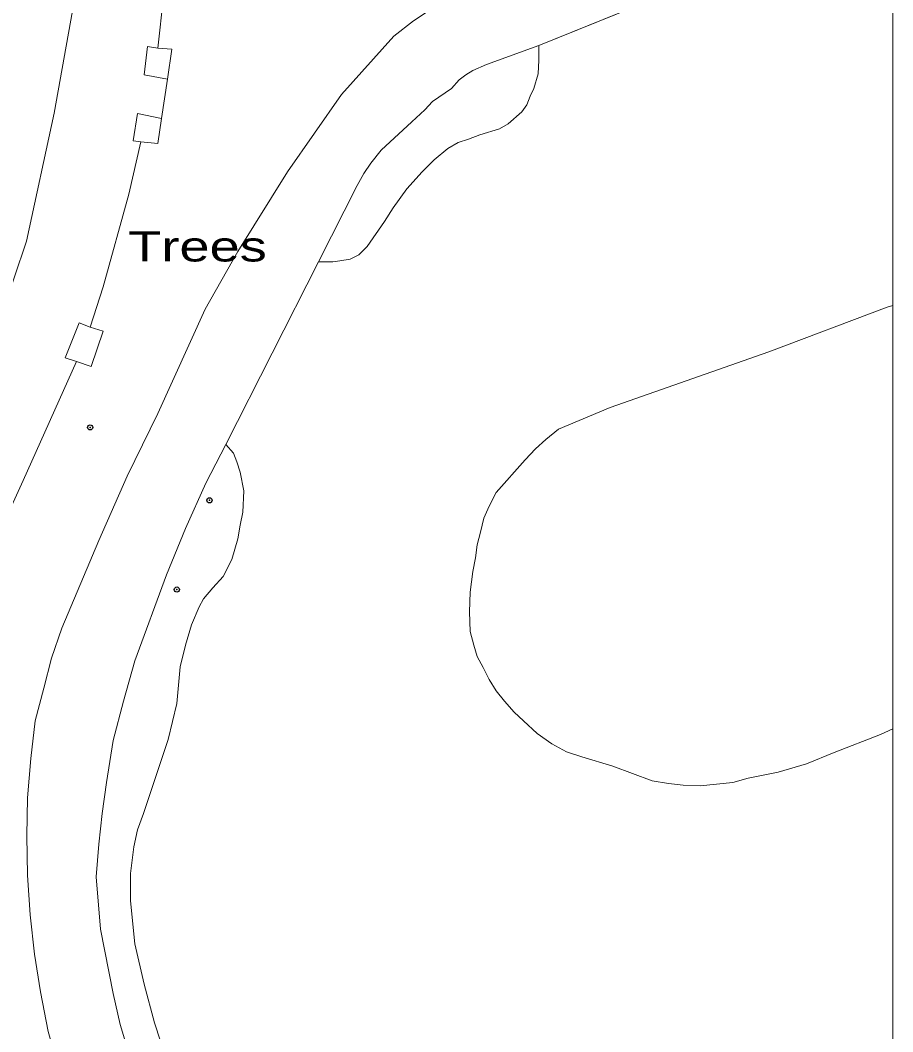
# Model space of a CAD drawing. Extents: x 528790 to 529292, y 179350 to 179856.
# Drawn here: x 529239.4 to 529290.2, y 179668.3 to 179727.2 of the extents above; entities that cross this region are included whole.
import ezdxf

# ---------------------------------------------------------------- set-up
doc = ezdxf.new("R2010")
doc.units = 0
doc.header["$LTSCALE"] = 0.6
doc.header["$PDMODE"] = 32
doc.header["$PDSIZE"] = 0.3
for name, color, linetype, lineweight in [('1', 7, 'Continuous', 13), ('2', 7, 'Continuous', 13), ('7', 7, 'Continuous', 13)]:
    doc.layers.add(name, color=color, linetype=linetype, lineweight=lineweight)
doc.layers.add('3', color=7, linetype='Continuous')
doc.layers.add('5', color=7, linetype='Continuous')

msp = doc.modelspace()

# ---------------------------------------------------------------- linework, layer by layer
at = {"layer": '1'}
for points in [[(529245.2, 179668.7), (529244.8, 179670.5), (529244.05, 179674.25), (529243.8, 179677.3), (529243.95, 179679.2), (529244.15, 179681), (529244.4, 179682.8), (529244.8, 179685.25), (529245.4, 179687.55), (529246.05, 179689.9), (529247.9, 179694.9), (529249, 179697.6), (529250.2, 179700.25), (529251.35, 179702.5), (529256.75, 179713.15), (529259, 179717.6), (529259.4, 179718.3), (529259.8, 179718.9), (529260.4, 179719.65), (529262.2, 179721.3), (529262.95, 179722), (529263.4, 179722.5), (529264.5, 179723.25), (529264.95, 179723.75), (529265.35, 179724.05), (529265.75, 179724.3), (529266.55, 179724.65), (529269.6, 179725.75), (529285.6, 179732.25)], [(529285.6, 179732.25), (529269.6, 179725.75), (529269.6, 179724.9), (529269.55, 179724.1), (529269.3, 179723.25), (529269.1, 179722.8), (529268.9, 179722.3), (529268.6, 179721.9), (529267.8, 179721.2), (529267.3, 179720.9), (529266.15, 179720.55), (529265.5, 179720.3), (529264.9, 179720.1), (529264.3, 179719.75), (529263.5, 179719.1), (529262.8, 179718.4), (529261.9, 179717.4), (529261.1, 179716.3), (529260.6, 179715.5), (529259.6, 179714.05), (529259.1, 179713.55), (529258.6, 179713.3), (529258, 179713.2), (529257.6, 179713.15), (529256.75, 179713.15), (529251.35, 179702.5), (529251.8, 179702), (529252, 179701.5), (529252.2, 179700.9), (529252.4, 179699.8), (529252.35, 179698.55), (529252.2, 179697.8), (529252.05, 179697), (529251.7, 179695.8), (529251.2, 179694.8), (529250.6, 179694.15), (529250.05, 179693.5), (529249.8, 179693.05), (529249.35, 179692), (529249, 179690.8), (529248.7, 179689.55), (529248.5, 179687.4), (529248, 179685.3), (529246.55, 179681), (529246.2, 179680.05), (529246, 179679.05), (529245.8, 179677.5), (529245.8, 179675.9), (529246.05, 179673.4), (529246.6, 179671.05), (529247.2, 179668.8), (529247.9, 179666.65)], [(529238.2, 179697.45), (529239.55, 179700.4), (529242.65, 179707.35), (529242, 179707.55), (529242.8, 179709.6), (529243.45, 179709.35), (529244.2, 179711.7), (529245.7, 179717.1), (529246.4, 179720.15), (529245.95, 179720.2), (529246.2, 179721.8), (529247.6, 179721.5), (529247.95, 179723.8), (529246.6, 179724.05), (529246.8, 179725.7), (529247.4, 179725.6), (529248.05, 179731.6)], [(529248.05, 179731.6), (529247.4, 179725.6), (529248.2, 179725.55), (529247.95, 179723.8), (529247.6, 179721.5), (529247.4, 179720.05), (529246.4, 179720.15), (529245.7, 179717.1), (529244.2, 179711.7), (529243.45, 179709.35), (529244.2, 179709.1), (529243.5, 179707.05), (529242.65, 179707.35), (529239.55, 179700.4), (529238.2, 179697.45)], [(529280.9, 179682.8), (529279, 179682.6), (529278, 179682.65), (529277.15, 179682.75), (529276.2, 179682.9), (529273.9, 179683.75), (529272.1, 179684.3), (529271.2, 179684.6), (529270.35, 179685.05), (529269.5, 179685.65), (529268.7, 179686.4), (529268.15, 179686.9), (529267.6, 179687.55), (529267.1, 179688.15), (529266.7, 179688.8), (529266.35, 179689.5), (529266, 179690.15), (529265.8, 179690.8), (529265.6, 179691.6), (529265.55, 179692.75), (529265.6, 179693.9), (529265.75, 179695.1), (529265.9, 179695.9), (529266, 179696.65), (529266.2, 179697.4), (529266.4, 179698.2), (529266.7, 179698.9), (529267.1, 179699.7), (529268.8, 179701.6), (529269.4, 179702.25), (529270, 179702.8), (529270.75, 179703.4), (529273.75, 179704.65), (529283, 179707.9), (529289.9, 179710.5), (529290.22, 179710.612), (529290.22, 179731.258)], [(529237.56, 179707.947), (529239.742, 179714.36), (529241.36, 179721.821), (529242.882, 179730.404)], [(529242.882, 179730.404), (529241.36, 179721.821), (529239.742, 179714.36), (529237.56, 179707.947)], [(529263.5, 179728), (529262.3, 179727.2), (529261.15, 179726.3), (529258.1, 179722.9), (529254.95, 179718.4), (529252.05, 179713.75), (529250.15, 179710.4), (529247.4, 179704.3), (529245.6, 179700.65), (529243.95, 179696.9), (529241.8, 179691.8), (529241.2, 179690.05), (529240.75, 179688.3), (529240.25, 179686.4), (529240, 179684.2), (529239.8, 179681.9), (529239.75, 179679.7), (529239.8, 179677.4), (529239.95, 179675.1), (529240.2, 179672.8), (529240.55, 179670.6), (529241, 179668.3), (529241.6, 179666.2)], [(529241.6, 179666.2), (529241, 179668.3), (529240.55, 179670.6), (529240.2, 179672.8), (529239.95, 179675.1), (529239.8, 179677.4), (529239.75, 179679.7), (529239.8, 179681.9), (529240, 179684.2), (529240.25, 179686.4), (529240.75, 179688.3), (529241.2, 179690.05), (529241.8, 179691.8), (529243.95, 179696.9), (529245.6, 179700.65), (529247.4, 179704.3), (529250.15, 179710.4), (529252.05, 179713.75), (529254.95, 179718.4), (529258.1, 179722.9), (529261.15, 179726.3), (529262.3, 179727.2), (529263.5, 179728)], [(529247.9, 179666.65), (529247.2, 179668.8), (529246.6, 179671.05), (529246.05, 179673.4), (529245.8, 179675.9), (529245.8, 179677.5), (529246, 179679.05), (529246.2, 179680.05), (529246.55, 179681), (529248, 179685.3), (529248.5, 179687.4), (529248.7, 179689.55), (529249, 179690.8), (529249.35, 179692), (529249.8, 179693.05), (529250.05, 179693.5), (529250.6, 179694.15), (529251.2, 179694.8), (529251.7, 179695.8), (529252.05, 179697), (529252.2, 179697.8), (529252.35, 179698.55), (529252.4, 179699.8), (529252.2, 179700.9), (529252, 179701.5), (529251.8, 179702), (529251.35, 179702.5), (529250.2, 179700.25), (529249, 179697.6), (529247.9, 179694.9), (529246.05, 179689.9), (529245.4, 179687.55), (529244.8, 179685.25), (529244.4, 179682.8), (529244.15, 179681), (529243.95, 179679.2), (529243.8, 179677.3), (529244.05, 179674.25), (529244.8, 179670.5), (529245.2, 179668.7), (529245.75, 179666.9)], [(529290.22, 179664.9), (529290.22, 179685.931), (529289.5, 179685.6), (529286.8, 179684.55), (529285.2, 179683.9), (529283.55, 179683.4), (529281.8, 179683.05), (529280.9, 179682.8)], [(529245.75, 179666.9), (529245.2, 179668.7)]]:
    msp.add_lwpolyline(points, dxfattribs=at)
for points in [[(529247.4, 179725.6), (529246.8, 179725.7), (529246.6, 179724.05), (529247.95, 179723.8), (529248.2, 179725.55)], [(529256.75, 179713.15), (529257.6, 179713.15), (529258, 179713.2), (529258.6, 179713.3), (529259.1, 179713.55), (529259.6, 179714.05), (529260.6, 179715.5), (529261.1, 179716.3), (529261.9, 179717.4), (529262.8, 179718.4), (529263.5, 179719.1), (529264.3, 179719.75), (529264.9, 179720.1), (529265.5, 179720.3), (529266.15, 179720.55), (529267.3, 179720.9), (529267.8, 179721.2), (529268.6, 179721.9), (529268.9, 179722.3), (529269.1, 179722.8), (529269.3, 179723.25), (529269.55, 179724.1), (529269.6, 179724.9), (529269.6, 179725.75), (529266.55, 179724.65), (529265.75, 179724.3), (529265.35, 179724.05), (529264.95, 179723.75), (529264.5, 179723.25), (529263.4, 179722.5), (529262.95, 179722), (529262.2, 179721.3), (529260.4, 179719.65), (529259.8, 179718.9), (529259.4, 179718.3), (529259, 179717.6)], [(529247.6, 179721.5), (529246.2, 179721.8), (529245.95, 179720.2), (529246.4, 179720.15), (529247.4, 179720.05)], [(529290.22, 179685.931), (529290.22, 179710.612), (529289.9, 179710.5), (529283, 179707.9), (529273.75, 179704.65), (529270.75, 179703.4), (529270, 179702.8), (529269.4, 179702.25), (529268.8, 179701.6), (529267.1, 179699.7), (529266.7, 179698.9), (529266.4, 179698.2), (529266.2, 179697.4), (529266, 179696.65), (529265.9, 179695.9), (529265.75, 179695.1), (529265.6, 179693.9), (529265.55, 179692.75), (529265.6, 179691.6), (529265.8, 179690.8), (529266, 179690.15), (529266.35, 179689.5), (529266.7, 179688.8), (529267.1, 179688.15), (529267.6, 179687.55), (529268.15, 179686.9), (529268.7, 179686.4), (529269.5, 179685.65), (529270.35, 179685.05), (529271.2, 179684.6), (529272.1, 179684.3), (529273.9, 179683.75), (529276.2, 179682.9), (529277.15, 179682.75), (529278, 179682.65), (529279, 179682.6), (529280.9, 179682.8), (529281.8, 179683.05), (529283.55, 179683.4), (529285.2, 179683.9), (529286.8, 179684.55), (529289.5, 179685.6)], [(529243.45, 179709.35), (529242.8, 179709.6), (529242, 179707.55), (529242.65, 179707.35), (529243.5, 179707.05), (529244.2, 179709.1)]]:
    msp.add_lwpolyline(points, close=True, dxfattribs=at)
at = {"layer": '2'}
for p, q in [((529285.6, 179732.25), (529269.6, 179725.75)), ((529247.6, 179721.5), (529247.95, 179723.8)), ((529256.75, 179713.15), (529251.35, 179702.5))]:
    msp.add_line(p, q, dxfattribs=at)
for points in [[(529236.4, 179771.25), (529238.027, 179768.771), (529239.792, 179763.192), (529241.537, 179756.249), (529242.522, 179750.938), (529243.267, 179743.777), (529243.256, 179737.939), (529242.882, 179730.404), (529241.36, 179721.821), (529239.742, 179714.36), (529237.56, 179707.947), (529234.915, 179701.167), (529232.289, 179696.08), (529228.36, 179689.891), (529225.03, 179686.006), (529222.196, 179682.662), (529219.55, 179680.75)], [(529261.15, 179726.3), (529262.3, 179727.2), (529263.5, 179728), (529266.95, 179730.55), (529267.95, 179731.4), (529269.35, 179732.6), (529269.7, 179733.05), (529269.95, 179733.55), (529270.15, 179734.1), (529270.3, 179734.65), (529270.35, 179735.2), (529270.35, 179735.8), (529270.3, 179736.6), (529270.15, 179737.4), (529269.95, 179738.15), (529269.2, 179740), (529268.7, 179741.3), (529266.095, 179747.362), (529263.092, 179746.03), (529264.218, 179742.241), (529259.69, 179740.71), (529259.085, 179742.501)], [(529247.4, 179725.6), (529248.05, 179731.6), (529248.5, 179736.3)], [(529241.6, 179666.2), (529241, 179668.3), (529240.55, 179670.6), (529240.2, 179672.8), (529239.95, 179675.1), (529239.8, 179677.4), (529239.75, 179679.7), (529239.8, 179681.9), (529240, 179684.2), (529240.25, 179686.4), (529240.75, 179688.3), (529241.2, 179690.05), (529241.8, 179691.8), (529243.95, 179696.9), (529245.6, 179700.65), (529247.4, 179704.3), (529250.15, 179710.4), (529252.05, 179713.75), (529254.95, 179718.4), (529258.1, 179722.9), (529261.15, 179726.3)], [(529247.4, 179725.6), (529246.8, 179725.7), (529246.6, 179724.05), (529247.95, 179723.8)], [(529247.95, 179723.8), (529248.2, 179725.55), (529247.4, 179725.6)], [(529269.6, 179725.75), (529266.55, 179724.65), (529265.75, 179724.3), (529265.35, 179724.05), (529264.95, 179723.75), (529264.5, 179723.25), (529263.4, 179722.5), (529262.95, 179722), (529262.2, 179721.3), (529260.4, 179719.65), (529259.8, 179718.9), (529259.4, 179718.3), (529259, 179717.6), (529256.75, 179713.15)], [(529269.6, 179725.75), (529269.6, 179724.9), (529269.55, 179724.1), (529269.3, 179723.25), (529269.1, 179722.8), (529268.9, 179722.3), (529268.6, 179721.9), (529267.8, 179721.2), (529267.3, 179720.9), (529266.15, 179720.55), (529265.5, 179720.3), (529264.9, 179720.1), (529264.3, 179719.75), (529263.5, 179719.1), (529262.8, 179718.4), (529261.9, 179717.4), (529261.1, 179716.3), (529260.6, 179715.5), (529259.6, 179714.05), (529259.1, 179713.55), (529258.6, 179713.3), (529258, 179713.2), (529257.6, 179713.15), (529256.75, 179713.15)], [(529246.4, 179720.15), (529245.95, 179720.2), (529246.2, 179721.8), (529247.6, 179721.5)], [(529247.6, 179721.5), (529247.4, 179720.05), (529246.4, 179720.15)], [(529243.45, 179709.35), (529244.2, 179711.7), (529245.7, 179717.1), (529246.4, 179720.15)], [(529267.1, 179688.15), (529266.7, 179688.8), (529266.35, 179689.5), (529266, 179690.15), (529265.8, 179690.8), (529265.6, 179691.6), (529265.55, 179692.75), (529265.6, 179693.9), (529265.75, 179695.1), (529265.9, 179695.9), (529266, 179696.65), (529266.2, 179697.4), (529266.4, 179698.2), (529266.7, 179698.9), (529267.1, 179699.7), (529268.8, 179701.6), (529269.4, 179702.25), (529270, 179702.8), (529270.75, 179703.4), (529273.75, 179704.65), (529283, 179707.9), (529289.9, 179710.5), (529290.22, 179710.612)], [(529242.65, 179707.35), (529242, 179707.55), (529242.8, 179709.6), (529243.45, 179709.35)], [(529243.45, 179709.35), (529244.2, 179709.1), (529243.5, 179707.05), (529242.65, 179707.35)], [(529238.2, 179697.45), (529239.55, 179700.4), (529242.65, 179707.35)], [(529251.35, 179702.5), (529250.2, 179700.25), (529249, 179697.6), (529247.9, 179694.9), (529246.05, 179689.9), (529245.4, 179687.55), (529244.8, 179685.25), (529244.4, 179682.8), (529244.15, 179681), (529243.95, 179679.2), (529243.8, 179677.3), (529244.05, 179674.25), (529244.8, 179670.5), (529245.2, 179668.7), (529245.75, 179666.9)], [(529251.35, 179702.5), (529251.8, 179702), (529252, 179701.5), (529252.2, 179700.9), (529252.4, 179699.8), (529252.35, 179698.55), (529252.2, 179697.8), (529252.05, 179697), (529251.7, 179695.8), (529251.2, 179694.8), (529250.6, 179694.15), (529250.05, 179693.5), (529249.8, 179693.05), (529249.35, 179692), (529249, 179690.8), (529248.7, 179689.55), (529248.5, 179687.4), (529248, 179685.3), (529246.55, 179681), (529246.2, 179680.05), (529246, 179679.05), (529245.8, 179677.5), (529245.8, 179675.9), (529246.05, 179673.4), (529246.6, 179671.05), (529247.2, 179668.8), (529247.9, 179666.65)], [(529290.22, 179685.931), (529289.5, 179685.6), (529286.8, 179684.55), (529285.2, 179683.9), (529283.55, 179683.4), (529281.8, 179683.05), (529280.9, 179682.8), (529279, 179682.6), (529278, 179682.65), (529277.15, 179682.75), (529276.2, 179682.9), (529273.9, 179683.75), (529272.1, 179684.3), (529271.2, 179684.6), (529270.35, 179685.05), (529269.5, 179685.65), (529268.7, 179686.4), (529268.15, 179686.9), (529267.6, 179687.55), (529267.1, 179688.15)]]:
    msp.add_lwpolyline(points, dxfattribs=at)
at = {"layer": '3'}
for p in [(529243.45, 179703.5), (529250.4, 179699.25), (529248.5, 179694.05)]:
    msp.add_point(p, dxfattribs=at)
at = {"layer": '7'}
msp.add_lwpolyline([(528790.22, 179356.024), (529290.22, 179356.024), (529290.22, 179856.024), (528790.22, 179856.024)], close=True, dxfattribs=at)

# ---------------------------------------------------------------- texts
at = {"layer": '5', "width": 1.4}
msp.add_text('Memorial Gardens', height=2, rotation=76, dxfattribs=at).set_placement((529234.2, 179710.15))
at = {"layer": '5', "width": 1.35}
msp.add_text('Trees', height=1.75, dxfattribs=at).set_placement((529245.67, 179713.17))

doc.saveas('drawing.dxf')
